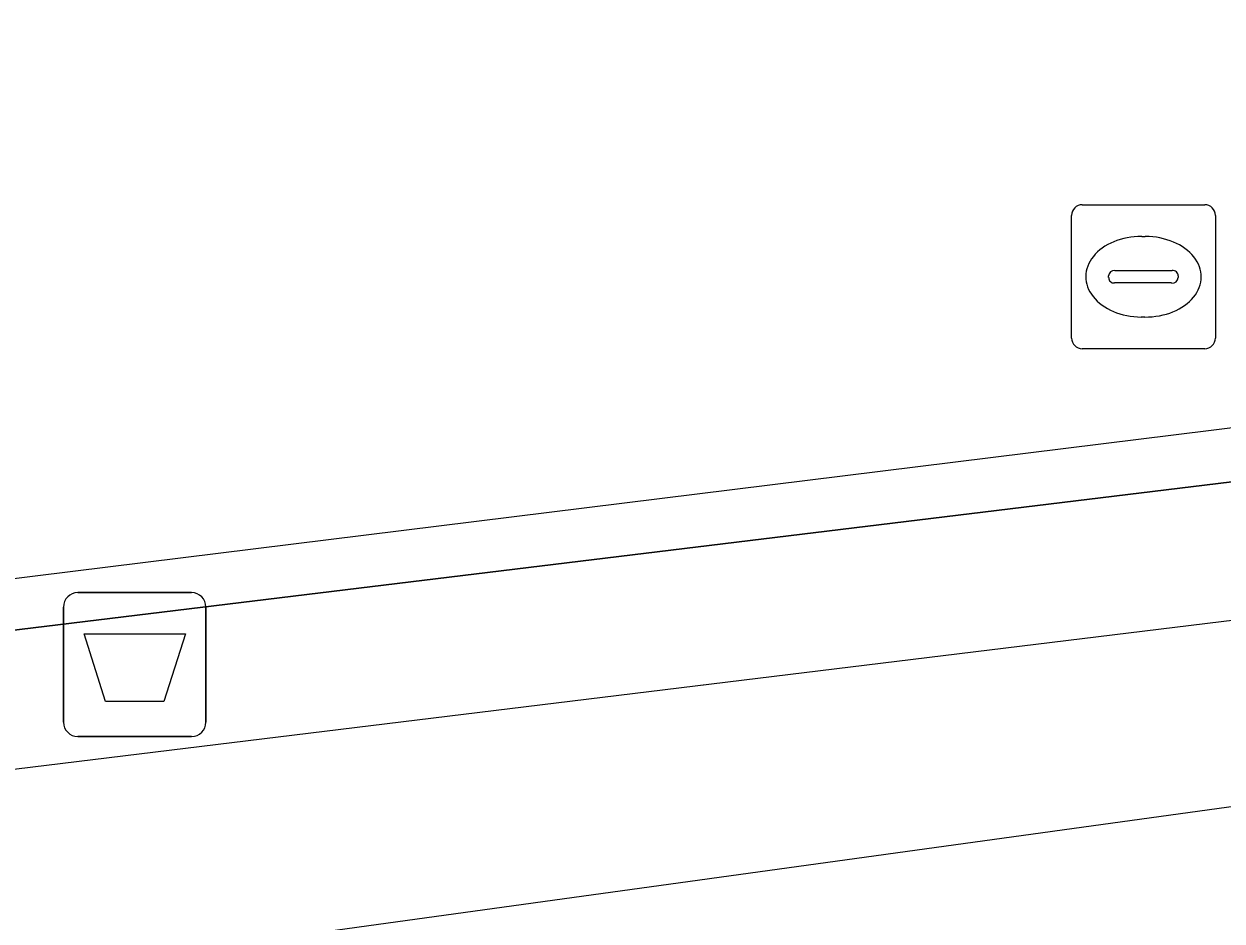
# Model space of a CAD drawing. Extents: x 162157 to 163165, y 378998 to 380775.
# Drawn here: x 162271.36 to 162279.68, y 379949.39 to 379955.62 of the extents above; entities that cross this region are included whole.
import ezdxf

# ---------------------------------------------------------------- set-up
doc = ezdxf.new("R2010")
doc.units = 0
for name, color, linetype in [('IMGEO_Afvalbak', 7, 'Continuous'), ('IMGEO_Groenvoorziening', 7, 'Continuous'), ('IMGEO_Hek', 7, 'Continuous'), ('IMGEO_Voetpad_open', 7, 'Continuous'), ('IMGEO_Waterleidingput', 7, 'Continuous')]:
    doc.layers.add(name, color=color, linetype=linetype)

msp = doc.modelspace()

# ---------------------------------------------------------------- linework, layer by layer
at = {"layer": 'IMGEO_Afvalbak'}
for p, q in [((162271.7321, 379951.6745), (162272.5219, 379951.6745)), ((162272.5219, 379951.6745), (162271.7321, 379951.6745)), ((162271.6321, 379950.7755), (162271.6321, 379951.5745)), ((162271.6321, 379951.5745), (162271.6321, 379950.7755)), ((162272.6219, 379951.5745), (162272.6219, 379950.7755)), ((162272.6219, 379950.7755), (162272.6219, 379951.5745)), ((162272.5219, 379950.6755), (162271.7321, 379950.6755)), ((162271.7321, 379950.6755), (162272.5219, 379950.6755))]:
    msp.add_line(p, q, dxfattribs=at)
msp.add_lwpolyline([(162271.7748, 379951.3894), (162272.4792, 379951.3894), (162272.3304, 379950.9185), (162271.9236, 379950.9185), (162271.7748, 379951.3894)], dxfattribs=at)
for centre, start, end in [((162271.7321, 379951.5745), 90, 180), ((162271.7321, 379951.5745), 90, 180), ((162272.5219, 379951.5745), 0, 90), ((162272.5219, 379951.5745), 360, 90), ((162271.7321, 379950.7755), 180, 270), ((162271.7321, 379950.7755), 180, 270), ((162272.5219, 379950.7755), 270, 0), ((162272.5219, 379950.7755), 270, 0)]:
    msp.add_arc(centre, 0.1, start, end, dxfattribs=at)
at = {"layer": 'IMGEO_Groenvoorziening'}
msp.add_lwpolyline([(162263.779, 379949.503), (162264.001, 379948.019), (162287.014, 379951.191)], dxfattribs=at)
at = {"layer": 'IMGEO_Hek'}
msp.add_lwpolyline([(162265.525, 379950.713), (162293.879, 379954.163), (162299.869, 379954.903)], dxfattribs=at)
at = {"layer": 'IMGEO_Voetpad_open'}
for points in [[(162265.127, 379951.033), (162268.702, 379951.454), (162309.349, 379956.485), (162315.314, 379957.21), (162363.07, 379963.933), (162360.563, 379986.812), (162357.944, 380006.625), (162353.938, 380033.287), (162354.981, 380033.455), (162360.214, 379998.536), (162361.879, 379984.158), (162364.09, 379963.602), (162366.853, 379963.969)], [(162299.869, 379954.903), (162293.879, 379954.163), (162265.525, 379950.713), (162265.169, 379950.671), (162265.127, 379951.033)], [(162286.873, 379952.351), (162265.28, 379949.713), (162264.841, 379949.652), (162263.779, 379949.503)]]:
    msp.add_lwpolyline(points, dxfattribs=at)
at = {"layer": 'IMGEO_Waterleidingput'}
for p, q in [((162278.7109, 379954.3685), (162279.5631, 379954.3685)), ((162278.6365, 379953.4419), (162278.6365, 379954.2941)), ((162279.6375, 379954.2941), (162279.6375, 379953.4419)), ((162279.1245, 379954.1477), (162279.1495, 379954.1477)), ((162278.938, 379953.9113), (162279.3359, 379953.9113)), ((162278.8949, 379953.8619), (162278.8949, 379953.8741)), ((162279.3325, 379953.8247), (162278.9346, 379953.8247)), ((162279.379, 379953.8741), (162279.379, 379953.8619)), ((162279.1465, 379953.5883), (162279.1216, 379953.5883)), ((162279.5631, 379953.3675), (162278.7109, 379953.3675))]:
    msp.add_line(p, q, dxfattribs=at)
for points in [[(162278.7109, 379954.3685), (162279.5631, 379954.3685)], [(162278.6365, 379953.4419), (162278.6365, 379954.2941)], [(162279.6375, 379954.2941), (162279.6375, 379953.4419)], [(162279.5631, 379953.3675), (162278.7109, 379953.3675)]]:
    msp.add_lwpolyline(points, dxfattribs=at)
for centre, radius, start, end in [((162278.713, 379954.292), 0.0765, 91.55205, 178.44795), ((162278.713, 379954.292), 0.0765, 91.55205, 178.44795), ((162279.561, 379954.292), 0.0765, 1.55205, 88.44795), ((162279.561, 379954.292), 0.0765, 1.55205, 88.44795), ((162278.9351, 379953.8711), 0.0403, 85.87752, 175.75265), ((162279.3404, 379953.8729), 0.0386, 1.73085, 96.63898), ((162278.9316, 379953.8612), 0.0366, 178.93798, 274.71019), ((162279.3364, 379953.8675), 0.043, 264.86636, 352.45326), ((162278.713, 379953.444), 0.0765, 181.55205, 268.44795), ((162278.713, 379953.444), 0.0765, 181.55205, 268.44795), ((162279.561, 379953.444), 0.0765, 271.55205, 358.44795), ((162279.561, 379953.444), 0.0765, 271.55205, 358.44795)]:
    msp.add_arc(centre, radius, start, end, dxfattribs=at)
for centre, major_axis, ratio, start_param, end_param in [((162279.123, 379953.868), (-0.3872, 0.002), 0.722429, 4.712389, 7.853982), ((162279.148, 379953.868), (-0.3901, 0.002), 0.717154, 1.570796, 4.712389)]:
    msp.add_ellipse(centre, major_axis=major_axis, ratio=ratio, start_param=start_param, end_param=end_param, dxfattribs=at)

doc.saveas('drawing.dxf')
